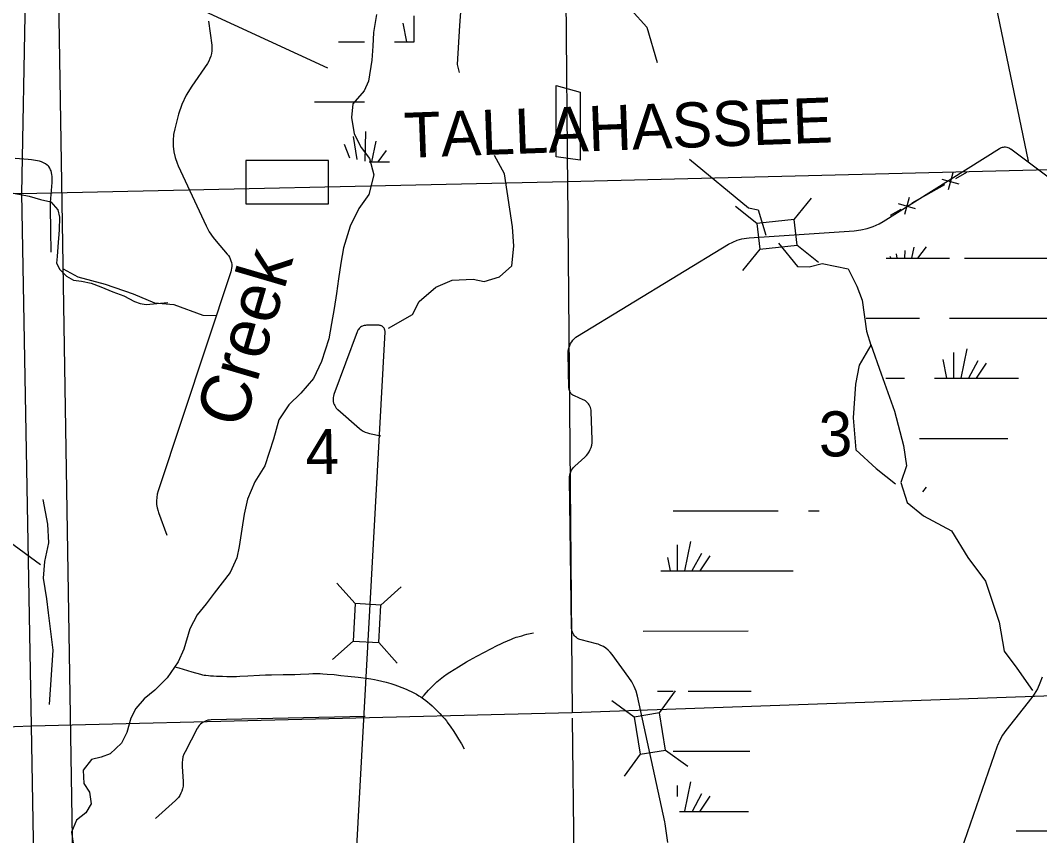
# Model space of a CAD drawing. Extents: x 2480962 to 2688785, y 277103 to 599240.
# Drawn here: x 2558984 to 2569158, y 522366 to 530504 of the extents above; entities that cross this region are included whole.
import ezdxf

# ---------------------------------------------------------------- set-up
doc = ezdxf.new("R2010")
doc.units = 0
for name, color, linetype in [('Divided_Highway', 7, 'Continuous'), ('Lakes and Ponds Text', 7, 'Continuous'), ('Level 31', 7, 'Continuous'), ('Local Roads Improved', 7, 'Continuous'), ('Narrow River Creek and Branch and Slough', 7, 'Continuous'), ('Section Lines', 7, 'Continuous'), ('Section Numbers', 7, 'Continuous'), ('Swamps', 7, 'Continuous'), ('Township and Range lines', 7, 'Continuous'), ('Uninventoried Roads and Features', 7, 'Continuous')]:
    doc.layers.add(name, color=color, linetype=linetype)

msp = doc.modelspace()

# ---------------------------------------------------------------- linework, layer by layer
at = {"layer": 'Divided_Highway'}
msp.add_line((2559790.472, 504995.814), (2559042.308, 550450.169), dxfattribs=at)
at = {"layer": 'Level 31'}
for points in [[(2564569.903, 529109.211), (2564333.36, 529143.025), (2564333.36, 529853.13), (2564569.903, 529785.501)], [(2562059.565, 529103.83), (2561233.447, 529103.83), (2561233.447, 528671.806), (2562059.565, 528671.806)]]:
    msp.add_lwpolyline(points, close=True, dxfattribs=at)
at = {"layer": 'Local Roads Improved'}
msp.add_lwpolyline([(2558896.39, 528781.637), (2558985.424, 528765.449), (2559070.411, 528749.261), (2559183.728, 528716.885), (2559288.95, 528692.603), (2559357.749, 528611.663), (2559373.937, 528538.817), (2559369.89, 528413.359), (2559357.749, 528243.385), (2559349.655, 528146.256), (2559345.608, 528081.504), (2559377.984, 528016.752), (2559442.736, 527952), (2559515.583, 527911.529), (2559592.476, 527899.388), (2559689.604, 527879.153), (2559786.733, 527842.73), (2559908.143, 527794.166), (2560017.412, 527753.696), (2560122.635, 527697.038), (2560179.293, 527676.803), (2560239.998, 527668.709), (2560454.49, 527688.944)], dxfattribs=at)
at = {"layer": 'Narrow River Creek and Branch and Slough'}
for points in [[(2562538.683, 530562.87), (2562509.255, 530382.725), (2562500.526, 530245.152), (2562491.596, 530107.599), (2562457.285, 529895.666), (2562416.224, 529799.929), (2562301.601, 529671.421), (2562287.488, 529533.782), (2562315.973, 529370.325), (2562386.387, 529233.899), (2562467.033, 529124.05), (2562511.367, 528960.82), (2562461.008, 528764.516), (2562362.368, 528625.665), (2562274.761, 528449.97), (2562208.82, 528232.298), (2562183.641, 528078.742), (2562159.863, 527925.007), (2562137.979, 527776.683), (2562116.056, 527628.362), (2562090.828, 527477.043), (2562061.749, 527326.282), (2561990.659, 527097.963), (2561908.268, 526927.629), (2561783.28, 526783.114), (2561663.241, 526665.1), (2561564.734, 526515.679), (2561509.026, 526324.583), (2561467.521, 526191.288), (2561422.554, 526059.042), (2561324.181, 525899.051), (2561252.424, 525723.583), (2561219.032, 525575.7), (2561192.767, 525426.711), (2561168.556, 525251.926), (2561143.543, 525140.561), (2561076.734, 524991.594), (2560998.759, 524890.041), (2560918.182, 524785.802), (2560837.591, 524681.575), (2560749.183, 524569.3), (2560676.958, 524430.828), (2560616.099, 524229.088), (2560559.589, 524101.412), (2560450.65, 523941.269), (2560325.396, 523817.894), (2560220.805, 523731.817), (2560137.479, 523635.474), (2560085.852, 523539.585), (2560045.391, 523396.283), (2559993.897, 523289.824), (2559879.007, 523182.455), (2559789.598, 523149.456), (2559694.772, 523126.952), (2559611.58, 523020.038), (2559618.532, 522887.988), (2559672.496, 522798.9), (2559689.815, 522682.856), (2559638.12, 522592.253), (2559543.895, 522522.183), (2559492.602, 522399.869), (2559521.219, 522225.841)], [(2562987.797, 523739.514), (2563013.118, 523768.807), (2563058.587, 523818.842), (2563093.927, 523855.057), (2563121.277, 523881.319), (2563142.329, 523900.442), (2563174.87, 523928.105), (2563208.683, 523954.412), (2563244.553, 523980.185), (2563271.821, 523998.779), (2563313.287, 524025.688), (2563355.404, 524051.665), (2563410.143, 524084.77), (2563437.686, 524100.991), (2563465.545, 524116.678), (2563541.495, 524157.707), (2563617.749, 524198.152), (2563680.636, 524230.971), (2563743.739, 524263.391), (2563778.713, 524280.753), (2563805.166, 524293.282), (2563845.183, 524311.403), (2563885.577, 524328.858), (2563893.32, 524332.045), (2563906.983, 524337.266), (2563917.317, 524340.923), (2563932.944, 524346.07), (2563948.705, 524350.908), (2563987.889, 524362.215), (2564017.373, 524370.136), (2564039.566, 524375.709), (2564073.021, 524383.397), (2564106.726, 524390.177)], [(2560525.467, 524051.252), (2560566.779, 524039.711), (2560608.071, 524028.104), (2560695.458, 524002.868), (2560783.075, 523977.755), (2560802.521, 523972.933), (2560819.687, 523969.506), (2560834.804, 523967.044), (2560861.428, 523963.757), (2560881.495, 523961.989), (2560911.671, 523960.148), (2560941.832, 523958.888), (2560999.964, 523956.996), (2561043.574, 523956.038), (2561108.982, 523955.657), (2561141.673, 523956.061), (2561174.348, 523956.939), (2561253.555, 523960.483), (2561372.348, 523967.111), (2561431.758, 523970.023), (2561491.191, 523972.057), (2561607.411, 523973.855), (2561723.641, 523975.392), (2561779.111, 523977.341), (2561862.293, 523981.593), (2561903.877, 523983.227), (2561945.458, 523983.861), (2561975.251, 523983.413), (2562001.304, 523982.388), (2562046.87, 523979.449), (2562115.173, 523973.196), (2562183.458, 523966.132), (2562252.414, 523958.802), (2562355.586, 523946.647), (2562458.638, 523933.078), (2562480.681, 523929.828), (2562519.076, 523923.294), (2562547.752, 523917.761), (2562590.637, 523908.597), (2562633.443, 523898.584), (2562659.377, 523891.871), (2562681.832, 523885.385), (2562720.678, 523872.787), (2562749.513, 523862.408), (2562792.43, 523845.566), (2562835.13, 523827.474), (2562861.259, 523815.75), (2562883.799, 523805.056), (2562903.263, 523795.317), (2562936.719, 523777.304), (2562961.285, 523762.879), (2562979.399, 523751.49), (2563006.054, 523733.405), (2563032.068, 523714.007), (2563050.827, 523698.928), (2563066.817, 523685.432), (2563093.975, 523661.166), (2563113.761, 523642.451), (2563142.724, 523613.592), (2563171.094, 523583.853), (2563192.171, 523561.083), (2563207.667, 523543.847), (2563219.049, 523530.74), (2563235.642, 523510.646), (2563243.686, 523500.351), (2563251.54, 523489.858), (2563273.793, 523458.913), (2563311.362, 523404.057), (2563338.377, 523362.276), (2563357.975, 523330.55), (2563386.294, 523282.29), (2563413.3, 523233.166)]]:
    msp.add_lwpolyline(points, dxfattribs=at)
at = {"layer": 'Section Lines'}
for p, q in [((2564393.514, 534252.816), (2564445.253, 528822.513)), ((2558998.797, 528776.291), (2559096.611, 534123.869)), ((2564444.567, 528894.563), (2564491.07, 523596.345)), ((2558998.797, 528776.285), (2558998.972, 528785.855)), ((2559094.435, 523461.602), (2558998.797, 528776.291)), ((2564491.07, 523596.345), (2569724.782, 523778.561)), ((2559094.435, 523461.602), (2564491.07, 523596.345)), ((2564491.758, 523540.193), (2564556.382, 518255.894)), ((2550652.67, 523162.268), (2559094.435, 523461.602)), ((2559193.211, 518058.767), (2559094.435, 523461.602))]:
    msp.add_line(p, q, dxfattribs=at)
at = {"layer": 'Swamps'}
for p, q in [((2562801.913, 530477.1), (2562839.124, 530291.055)), ((2562910.653, 530549.595), (2562910.656, 530291.034)), ((2562119.718, 529691.024), (2562419.718, 529691.028)), ((2562492.989, 529090.841), (2562535.873, 529296.692)), ((2562555.185, 529090.534), (2562638.962, 529204.235)), ((2567943.102, 528131.099), (2568026.88, 528244.8)), ((2568407.643, 528131.604), (2569907.642, 528131.627)), ((2567507.651, 527531.593), (2567957.651, 527531.6)), ((2568257.651, 527531.604), (2569307.65, 527531.62)), ((2568431.505, 527226.416), (2568372.568, 526931.713)), ((2568189.861, 527117.672), (2568227.072, 526931.628)), ((2568298.601, 527190.168), (2568298.604, 526931.607)), ((2568540.247, 527105.596), (2568446.241, 526931.009)), ((2568624.823, 527081.432), (2568525.505, 526932.452)), ((2565499.132, 525608.826), (2566549.132, 525608.842)), ((2565540.082, 525267.39), (2565540.086, 525008.829)), ((2565672.987, 525303.638), (2565614.05, 525008.935)), ((2565781.728, 525182.818), (2565687.723, 525008.231)), ((2565866.305, 525158.654), (2565766.987, 525009.674)), ((2565199.148, 524408.826), (2566249.147, 524408.841)), ((2565673.017, 522903.645), (2565614.08, 522608.943)), ((2565781.759, 522782.825), (2565687.753, 522608.239)), ((2565866.335, 522758.662), (2565767.017, 522609.682))]:
    msp.add_line(p, q, dxfattribs=at)
for points in [[(2562157.792, 530291.023), (2562419.71, 530291.026)], [(2562719.71, 530291.031), (2562915.836, 530291.034)], [(2561918.673, 529691.021), (2562119.718, 529691.024)], [(2562344.248, 529113.471), (2562308.334, 529344.327)], [(2562426.03, 529098.444), (2562431.617, 529394.762)], [(2562272.136, 529126.721), (2562219.335, 529264.809)], [(2562466.37, 529091.031), (2562668.084, 529091.034)], [(2567880.906, 528131.406), (2567903.762, 528241.112)], [(2567624.64, 528131.593), (2568257.643, 528131.602)], [(2567673.323, 528132.58), (2567667.301, 528148.331)], [(2567735.645, 528131.658), (2567729.27, 528172.646)], [(2567813.807, 528131.614), (2567815.217, 528206.37)], [(2567427.026, 527531.592), (2567507.651, 527531.593)], [(2567622.242, 526931.597), (2567807.658, 526931.599)], [(2568107.658, 526931.604), (2568945.482, 526931.616)], [(2567957.666, 526331.604), (2568839.22, 526331.617)], [(2567991.486, 525796.731), (2568026.91, 525844.808)], [(2566849.131, 525608.846), (2566956.028, 525608.848)], [(2565441.612, 525143.552), (2565468.554, 525008.85)], [(2565377.475, 525008.826), (2566698.725, 525008.846)], [(2565342.786, 523808.83), (2565499.155, 523808.832)], [(2565649.155, 523808.834), (2566278.858, 523808.844)], [(2565499.163, 523208.834), (2566265.85, 523208.845)], [(2565540.113, 522867.398), (2565540.114, 522757.261)], [(2565563.758, 522608.837), (2566252.843, 522608.847)], [(2568922.83, 522415.87), (2569884.08, 522415.884)]]:
    msp.add_lwpolyline(points, dxfattribs=at)
at = {"layer": 'Township and Range lines'}
for p, q in [((2564444.567, 528894.563), (2569658.76, 529024.535)), ((2558998.797, 528776.285), (2564444.567, 528894.563)), ((2558998.797, 528776.285), (2553701.685, 528650.566))]:
    msp.add_line(p, q, dxfattribs=at)
at = {"layer": 'Uninventoried Roads and Features'}
for p, q in [((2569045.684, 529097.605), (2567962.926, 534319.891)), ((2559327.443, 531285.947), (2562047.853, 530031.272)), ((2560862.817, 530494.99), (2560893.795, 530255.867)), ((2560850.435, 530074.93), (2560693.816, 529845.631)), ((2560551.657, 529529.21), (2560524.245, 529419.686)), ((2567594.248, 528497.087), (2568758.758, 529224.95)), ((2568871.789, 529219.999), (2569612.777, 528661.135)), ((2560558.988, 529053.346), (2560838.133, 528451.608)), ((2568290.895, 528980.971), (2568243.232, 528810.741)), ((2568321.537, 528926.498), (2568430.483, 528987.781)), ((2567885.751, 528681.364), (2568212.59, 528865.214)), ((2568181.948, 528919.687), (2568352.178, 528872.025)), ((2566708.366, 528515.67), (2566880.449, 528730.119)), ((2567855.109, 528735.837), (2567807.446, 528565.607)), ((2566335.597, 528474.814), (2566121.149, 528646.897)), ((2567746.163, 528674.553), (2567916.393, 528626.891)), ((2567667.858, 528558.797), (2567776.805, 528620.08)), ((2566708.365, 528515.671), (2566335.597, 528474.814)), ((2566335.597, 528474.814), (2566363.489, 528220.337)), ((2566736.257, 528261.194), (2566708.365, 528515.671)), ((2566258.899, 528334.055), (2567307.247, 528404.28)), ((2560937.718, 528298.286), (2561049.136, 528170.662)), ((2564546.471, 527352.399), (2566053.6, 528269.048)), ((2566363.489, 528220.337), (2566191.405, 528005.889)), ((2566363.489, 528220.337), (2566736.257, 528261.194)), ((2566734.777, 528262.382), (2566949.225, 528090.298)), ((2561084.683, 527994.032), (2560359.01, 525807.959)), ((2562560.696, 527460.312), (2562437.477, 527460.031)), ((2562345.053, 527395.428), (2562113.884, 526767.987)), ((2562307.358, 521623.912), (2562623.918, 527393.678)), ((2564459.772, 526834.874), (2564451.872, 527179.533)), ((2564601.544, 526716.851), (2564513.37, 526755.158)), ((2562151.995, 526619.026), (2562367.27, 526431.412)), ((2564691.061, 526318.449), (2564681.728, 526598.917)), ((2562467.924, 526381.346), (2562581.913, 526357.49)), ((2564519.061, 526054.537), (2564616.434, 526142.559)), ((2564485.75, 524441.458), (2564465.557, 525931.813)), ((2560362.245, 525591.76), (2560445.376, 525364.323)), ((2562326.705, 524682.698), (2562143.491, 524887.718)), ((2562580.886, 524667.077), (2562785.907, 524850.291)), ((2562326.704, 524682.698), (2562305.675, 524308.288)), ((2562582.301, 524668.342), (2562326.704, 524682.698)), ((2562561.272, 524293.932), (2562582.301, 524668.342)), ((2562305.675, 524308.288), (2562100.654, 524125.075)), ((2562305.675, 524308.288), (2562561.272, 524293.932)), ((2562561.272, 524293.932), (2562744.486, 524088.912)), ((2564734.101, 524280.864), (2564582.453, 524319.082)), ((2565058.472, 523945.592), (2564890.274, 524175.591)), ((2565415.2, 522504.729), (2565143.215, 523757.165)), ((2565362.672, 523590.43), (2565523.778, 523813.243)), ((2569078.656, 523746.225), (2568820.049, 523415.756)), ((2565109.916, 523549.804), (2564887.103, 523710.91)), ((2562425.315, 523554.74), (2560889.463, 523521.569)), ((2565362.672, 523590.43), (2565109.916, 523549.805)), ((2565109.916, 523549.805), (2565169.426, 523179.556)), ((2565422.182, 523220.181), (2565362.672, 523590.43)), ((2560748.983, 523434.553), (2560628.09, 523204.167)), ((2568735.115, 523260.162), (2567869.048, 520774.988)), ((2565170.538, 523181.094), (2565009.432, 522958.281)), ((2565169.426, 523179.556), (2565422.182, 523220.181)), ((2565422.182, 523220.181), (2565644.995, 523059.075)), ((2560597.662, 523057.655), (2560608.747, 522907.518)), ((2560533.118, 522718.018), (2560333.18, 522536.322))]:
    msp.add_line(p, q, dxfattribs=at)
for points in [[(2563366.257, 529984.26), (2563348.272, 530064.913), (2563370.045, 530453.406), (2563406.592, 530952.252), (2563486.133, 531260.902), (2563554.89, 531453.492), (2563709.607, 531514.721), (2563927.873, 531496.23), (2564235.411, 531369.615), (2564457.135, 531285.562), (2564561.056, 531210.569), (2564712.716, 530989.882), (2564814.811, 530827.978), (2564933.706, 530689.6), (2565082.123, 530607.839), (2565238.437, 530435.514), (2565341.137, 530082.505)], [(2560893.795, 530255.867), (2560895.885, 530228.598), (2560895.112, 530201.26), (2560891.486, 530174.152), (2560885.047, 530147.572), (2560875.864, 530121.811), (2560864.039, 530097.151), (2560850.435, 530074.93)], [(2560693.816, 529845.631), (2560640.198, 529757.565), (2560596.079, 529664.376), (2560561.943, 529567.087), (2560551.657, 529529.21)], [(2560524.245, 529419.686), (2560513.169, 529362.974), (2560508.082, 529305.415), (2560509.038, 529247.639), (2560516.029, 529190.281), (2560528.978, 529133.966), (2560547.742, 529079.314), (2560558.988, 529053.346)], [(2568758.758, 529224.95), (2568767.897, 529230.017), (2568777.516, 529234.102), (2568787.509, 529237.158), (2568797.767, 529239.153), (2568808.177, 529240.066), (2568818.625, 529239.885), (2568828.997, 529238.612), (2568839.18, 529236.263), (2568849.061, 529232.861), (2568858.532, 529228.446), (2568867.49, 529223.065), (2568871.789, 529219.999)], [(2562657.966, 527430.468), (2562897.675, 527566.875), (2562964.021, 527697.638), (2563132.215, 527842.166), (2563292.532, 527911.236), (2563504.341, 527921.565), (2563614.798, 527896.904), (2563767.948, 527942.655), (2563888.694, 528055.278), (2563909.191, 528250.696), (2563897.025, 528441.553), (2563817.153, 528972.654), (2563716.176, 529154.541)], [(2559285.243, 528634.268), (2559284.837, 528660.469), (2559285.568, 528685.973), (2559301.784, 528886.343), (2559302.265, 528910.08), (2559301.888, 528930.174), (2559300.843, 528947.149), (2559299.309, 528961.48), (2559295.058, 528985.231), (2559290.405, 529001.803), (2559286.003, 529013.46), (2559277.803, 529029.594), (2559267.523, 529043.966), (2559259.661, 529052.399), (2559251.271, 529059.912), (2559232.984, 529072.749), (2559213.6, 529082.888), (2559193.659, 529090.894), (2559173.571, 529097.222), (2559153.649, 529102.231), (2559134.126, 529106.21), (2559095.665, 529112.1), (2559060.464, 529115.942), (2558932.435, 529125.306)], [(2565662.447, 529118.357), (2566252.146, 528630.996), (2566348.981, 528611.834), (2566424.246, 528360.554)], [(2559291.796, 528188.468), (2559286.66, 528408.432), (2559285.243, 528634.268)], [(2560838.133, 528451.608), (2560869.825, 528391.715), (2560907.606, 528335.464), (2560937.718, 528298.286)], [(2567307.247, 528404.28), (2567371.644, 528411.995), (2567434.882, 528426.4), (2567496.266, 528447.336), (2567555.127, 528474.573), (2567594.248, 528497.087)], [(2566053.6, 528269.048), (2566095.383, 528291.552), (2566139.288, 528309.567), (2566184.835, 528322.893), (2566231.527, 528331.385), (2566258.899, 528334.055)], [(2566551.423, 528280.267), (2566740.008, 528046.859), (2566855.749, 528043.546), (2566986.048, 528077.225), (2567247.559, 528022.982), (2567334.464, 527851.1), (2567385.922, 527711.277), (2567429.784, 527401.41), (2567471.562, 527263.311), (2567354.817, 527061.971), (2567320.696, 526872.053), (2567295.735, 526537.546), (2567322.526, 526215.729), (2567527.325, 526030.93), (2567719.798, 525878.684)], [(2561049.136, 528170.662), (2561060.869, 528155.709), (2561070.976, 528139.612), (2561079.345, 528122.546), (2561085.883, 528104.7), (2561090.52, 528086.267), (2561093.205, 528067.45), (2561093.91, 528048.456), (2561092.624, 528029.493), (2561089.363, 528010.768), (2561084.683, 527994.032)], [(2559411.11, 528024.879), (2559555.84, 527943.161), (2559831.242, 527871.842), (2560111.131, 527773.591), (2560323.311, 527685.474), (2560514.602, 527666.405), (2560804.258, 527562.572), (2560933.532, 527557.62)], [(2562437.477, 527460.031), (2562427.157, 527459.466), (2562416.953, 527457.826), (2562406.976, 527455.128), (2562397.336, 527451.402), (2562388.138, 527446.69), (2562379.483, 527441.041), (2562371.466, 527434.519), (2562364.175, 527427.194), (2562357.689, 527419.148), (2562352.08, 527410.467), (2562347.41, 527401.248), (2562345.053, 527395.428)], [(2562623.918, 527393.678), (2562623.934, 527400.291), (2562623.259, 527406.869), (2562621.9, 527413.34), (2562619.872, 527419.634), (2562617.197, 527425.68), (2562613.905, 527431.415), (2562610.032, 527436.774), (2562605.619, 527441.699), (2562600.716, 527446.135), (2562595.376, 527450.035), (2562589.658, 527453.356), (2562583.623, 527456.06), (2562577.34, 527458.119), (2562570.875, 527459.51), (2562564.301, 527460.217), (2562560.696, 527460.312)], [(2564451.872, 527179.533), (2564452.478, 527200.148), (2564455.237, 527220.588), (2564460.118, 527240.627), (2564467.066, 527260.047), (2564476.006, 527278.634), (2564486.84, 527296.185), (2564499.449, 527312.507), (2564513.695, 527327.421), (2564529.422, 527340.764), (2564546.457, 527352.391), (2564546.471, 527352.399)], [(2567471.472, 527267.17), (2567576.586, 526975.989), (2567710.565, 526604.346), (2567799.599, 526258.767), (2567827.405, 526058.593), (2567771.594, 525889.446)], [(2564513.37, 526755.158), (2564505.019, 526759.319), (2564497.148, 526764.33), (2564489.844, 526770.135), (2564483.187, 526776.673), (2564477.25, 526783.871), (2564472.097, 526791.651), (2564467.786, 526799.926), (2564464.363, 526808.606), (2564461.867, 526817.597), (2564460.324, 526826.799), (2564459.772, 526834.874)], [(2562113.884, 526767.987), (2562109.685, 526754.443), (2562106.924, 526740.534), (2562105.633, 526726.413), (2562105.825, 526712.235), (2562107.498, 526698.154), (2562110.633, 526684.325), (2562115.197, 526670.899), (2562121.139, 526658.024), (2562128.394, 526645.842), (2562136.884, 526634.484), (2562146.514, 526624.075), (2562151.995, 526619.026)], [(2564681.728, 526598.917), (2564680.534, 526612.831), (2564677.892, 526626.545), (2564673.83, 526639.907), (2564668.395, 526652.77), (2564661.644, 526664.996), (2564653.653, 526676.449), (2564644.508, 526687.004), (2564634.31, 526696.545), (2564623.17, 526704.969), (2564611.21, 526712.18), (2564601.544, 526716.851)], [(2562367.27, 526431.412), (2562385.612, 526417.043), (2562405.356, 526404.672), (2562426.284, 526394.431), (2562448.17, 526386.434), (2562467.924, 526381.346)], [(2564616.434, 526142.559), (2564633.197, 526159.388), (2564648.109, 526177.878), (2564661.007, 526197.825), (2564671.749, 526219.01), (2564680.217, 526241.202), (2564686.32, 526264.158), (2564689.99, 526287.626), (2564691.187, 526311.349), (2564691.061, 526318.449)], [(2559184.037, 525068.813), (2557881.777, 526023.601), (2557748.235, 526056.142), (2557350.413, 525995.634), (2557273.879, 526073.472)], [(2564465.557, 525931.813), (2564466.217, 525948.806), (2564468.649, 525965.637), (2564472.828, 525982.122), (2564478.707, 525998.079), (2564486.221, 526013.335), (2564495.289, 526027.721), (2564505.811, 526041.081), (2564517.672, 526053.267), (2564519.061, 526054.537)], [(2567771.594, 525889.446), (2567834.083, 525690.015), (2567997.159, 525558.375), (2568276.335, 525407.986), (2568440.638, 525141.239), (2568617.661, 524907.582), (2568752.586, 524495.419), (2568803.66, 524206.941), (2568930.983, 524037.857), (2569086.542, 523815.323)], [(2560359.01, 525807.959), (2560349.902, 525774.813), (2560344.31, 525740.897), (2560342.293, 525706.582), (2560343.875, 525672.245), (2560349.036, 525638.26), (2560357.722, 525605.001), (2560362.245, 525591.76)], [(2559209.082, 525721.21), (2559255.841, 525475.067), (2559262.977, 525290.003), (2559223.878, 525104.185), (2559211.442, 524936.162), (2559245.959, 524728.398), (2559259.945, 524591.67), (2559308.996, 524216.324), (2559272.371, 523673.688)], [(2564582.453, 524319.082), (2564569.651, 524323.03), (2564557.333, 524328.296), (2564545.632, 524334.821), (2564534.677, 524342.533), (2564524.588, 524351.348), (2564515.475, 524361.169), (2564507.44, 524371.888), (2564500.569, 524383.39), (2564494.938, 524395.546), (2564490.609, 524408.224), (2564487.628, 524421.286), (2564486.029, 524434.587), (2564485.75, 524441.458)], [(2564890.274, 524175.591), (2564871.924, 524198.106), (2564851.323, 524218.58), (2564828.694, 524236.789), (2564804.286, 524252.531), (2564778.366, 524265.637), (2564751.217, 524275.961), (2564734.101, 524280.864)], [(2565143.215, 523757.165), (2565129.491, 523807.494), (2565110.583, 523856.113), (2565086.694, 523902.488), (2565058.472, 523945.592)], [(2569181.385, 523947.37), (2569161.132, 523888.765), (2569134.864, 523832.598), (2569102.868, 523779.485), (2569078.656, 523746.225)], [(2560889.463, 523521.569), (2560872.489, 523520.311), (2560855.739, 523517.286), (2560839.397, 523512.527), (2560823.642, 523506.085), (2560808.647, 523498.033), (2560794.575, 523488.455), (2560781.582, 523477.461), (2560769.809, 523465.168), (2560759.385, 523451.712), (2560750.426, 523437.241), (2560748.983, 523434.553)], [(2568820.049, 523415.756), (2568787.487, 523369.329), (2568759.955, 523319.751), (2568737.757, 523267.568), (2568735.115, 523260.162)], [(2560628.09, 523204.167), (2560616.19, 523178.282), (2560607.062, 523151.294), (2560600.805, 523123.499), (2560597.487, 523095.203), (2560597.144, 523066.715), (2560597.662, 523057.655)], [(2560608.747, 522907.518), (2560609.268, 522883.148), (2560607.237, 522858.856), (2560602.679, 522834.909), (2560595.643, 522811.569), (2560586.205, 522789.093), (2560574.47, 522767.726), (2560560.566, 522747.704), (2560544.645, 522729.244), (2560533.118, 522718.018)], [(2565448.002, 522296.34), (2565419.252, 522485.573), (2565415.2, 522504.729)]]:
    msp.add_lwpolyline(points, dxfattribs=at)

# ---------------------------------------------------------------- texts
at = {"layer": 'Lakes and Ponds Text'}
msp.add_text('Creek', height=500, rotation=73.6517806, dxfattribs=at).set_placement((2561208.776, 526416.518))
at = {"layer": 'Section Numbers'}
for s, rotation, p in [('TALLAHASSEE', 2.0856167, (2562821.101, 529130.844)), ('3', 0.8220278, (2566956.62, 526148.947)), ('4', 0.8220278, (2561832.944, 525972.854))]:
    msp.add_text(s, height=450, rotation=rotation, dxfattribs=at).set_placement(p)

doc.saveas('drawing.dxf')
